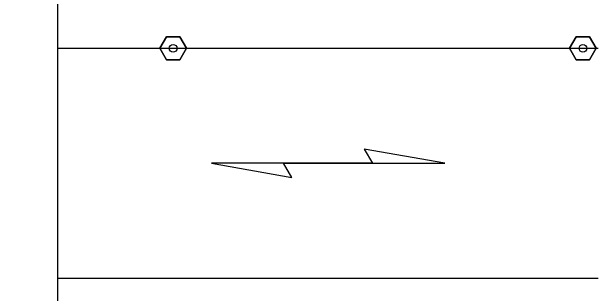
# Model space of a CAD drawing. Extents: x 99999.1 to 100095.7, y 99995 to 100010.7.
# Drawn here: x 100060.145 to 100061.165, y 100003.899 to 100004.389 of the extents above; entities that cross this region are included whole.
import ezdxf

# ---------------------------------------------------------------- set-up
doc = ezdxf.new("R2010")
doc.units = 0
for name, color, linetype in [('RD_ED_ShoulderPavedEdge', 7, 'Continuous'), ('RD_MK_LineEdgeWhite', 7, 'Continuous'), ('TR_WZ_TubularMarker', 7, 'Continuous'), ('TR_WZ_WorkZoneDetails', 7, 'Continuous')]:
    doc.layers.add(name, color=color, linetype=linetype)

msp = doc.modelspace()

# ---------------------------------------------------------------- linework, layer by layer
at = {"layer": 'RD_ED_ShoulderPavedEdge'}
msp.add_line((100060.225, 100003.9249), (100061.165, 100003.9249), dxfattribs=at)
at = {"layer": 'RD_MK_LineEdgeWhite'}
msp.add_line((100060.225, 100004.3249), (100061.165, 100004.3249), dxfattribs=at)
at = {"layer": 'TR_WZ_TubularMarker'}
for points in [[(100060.4026, 100004.3249), (100060.4141, 100004.3449), (100060.4372, 100004.3449), (100060.4488, 100004.3249), (100060.4372, 100004.3049), (100060.4141, 100004.3049)], [(100061.1152, 100004.3249), (100061.1268, 100004.3449), (100061.1499, 100004.3449), (100061.1614, 100004.3249), (100061.1499, 100004.3049), (100061.1268, 100004.3049)]]:
    msp.add_lwpolyline(points, close=True, dxfattribs=at)
for points in [[(100060.4141, 100004.3049), (100060.4372, 100004.3049), (100060.4488, 100004.3249), (100060.4372, 100004.3449), (100060.4141, 100004.3449), (100060.4026, 100004.3249), (100060.4141, 100004.3049)], [(100061.1268, 100004.3049), (100061.1499, 100004.3049), (100061.1614, 100004.3249), (100061.1499, 100004.3449), (100061.1268, 100004.3449), (100061.1152, 100004.3249), (100061.1268, 100004.3049)]]:
    msp.add_lwpolyline(points, dxfattribs=at)
for centre in [(100060.4257, 100004.3249), (100061.1383, 100004.3249)]:
    msp.add_circle(centre, 0.00667, dxfattribs=at)
at = {"layer": 'TR_WZ_WorkZoneDetails'}
for p, q in [((100060.7722, 100004.1249), (100060.6178, 100004.1249)), ((100060.6178, 100004.1249), (100060.7722, 100004.1249))]:
    msp.add_line(p, q, dxfattribs=at)
msp.add_lwpolyline([(100060.225, 100003.8449), (100060.225, 100004.7275), (100060.145, 100004.7275), (100060.305, 100004.8824), (100060.225, 100004.8824), (100060.225, 100005.7649)], dxfattribs=at)
for points in [[(100060.8979, 100004.1249), (100060.7579, 100004.1496), (100060.7722, 100004.1249)], [(100060.4921, 100004.1249), (100060.6321, 100004.1002), (100060.6178, 100004.1249)]]:
    msp.add_lwpolyline(points, close=True, dxfattribs=at)

doc.saveas('drawing.dxf')
